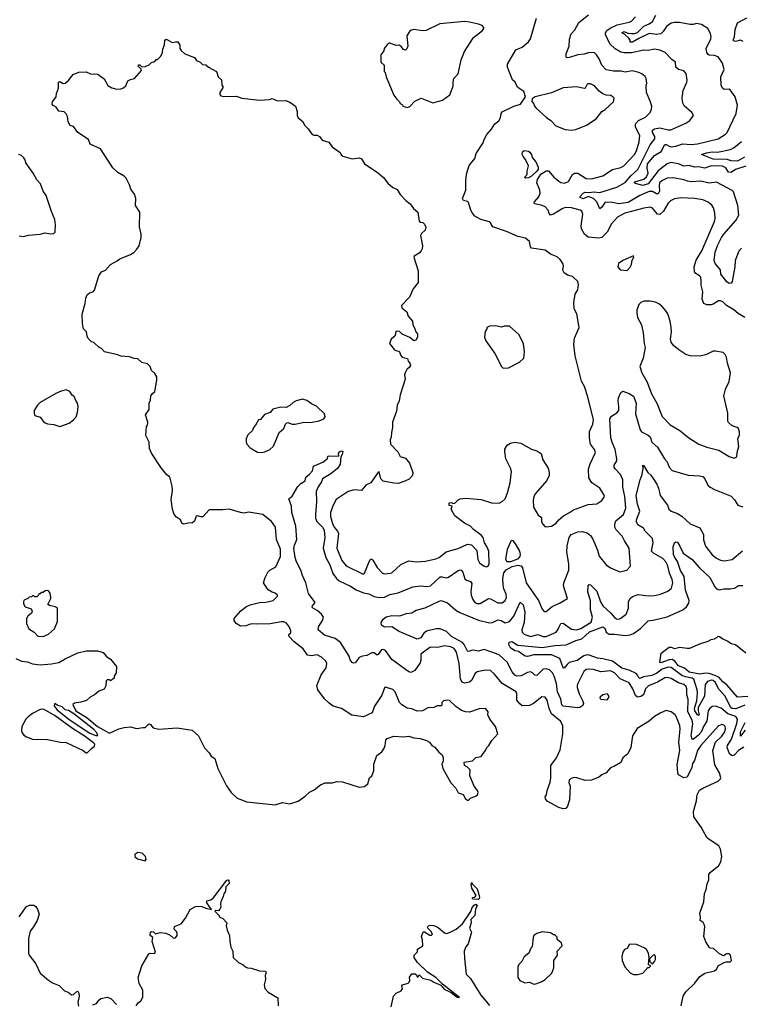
# Model space of a CAD drawing. Extents: x 2087054 to 2277909, y 548907 to 753496.
# Tile 284 of 444: x 2189112 to 2195982, y 666578 to 675959. Entities that reach past the tile are written whole.
import ezdxf

# ---------------------------------------------------------------- set-up
doc = ezdxf.new("R2010")
doc.units = 0

msp = doc.modelspace()

# ---------------------------------------------------------------- linework, layer by layer
at = {"layer": '0CON20XD'}
for points in [[(2193755, 671452.5), (2193782, 671545), (2193794, 671655), (2193785, 671687.5), (2193740.8, 671775), (2193729.2, 671845), (2193731.7, 671868.3), (2193751.2, 671905), (2193785, 671924), (2193825, 671934.2), (2193884, 671924), (2193985, 671867.5), (2194035, 671850), (2194075.7, 671825.7), (2194092, 671765), (2194142.5, 671685), (2194152.5, 671645), (2194152.5, 671615), (2194131.7, 671568.3), (2194022.5, 671445), (2194006.7, 671415), (2193999.3, 671380.7), (2194004.2, 671314.2), (2194047, 671237), (2194078.8, 671215), (2194078.8, 671175), (2194091.2, 671151.2), (2194111.7, 671131.7), (2194125, 671127.5), (2194175, 671133.3), (2194215, 671158.8), (2194244, 671195), (2194287.8, 671232.2), (2194346.6, 671263.4), (2194385, 671287.5), (2194525, 671339.2), (2194605, 671347.5), (2194653.2, 671376.8), (2194680, 671415), (2194674.2, 671435), (2194635, 671494), (2194558, 671545), (2194529.4, 671595), (2194527.8, 671675), (2194543.8, 671726.2), (2194592.9, 671835), (2194582.9, 671865), (2194545.5, 671915), (2194535.4, 671974.6), (2194537.7, 672035), (2194567.8, 672105), (2194574.3, 672145), (2194521.2, 672365), (2194488.8, 672465), (2194461.4, 672515), (2194399.2, 672755), (2194388.2, 672865), (2194394, 672925), (2194437.8, 673025), (2194416.1, 673156.1), (2194391.9, 673205), (2194388.8, 673265), (2194400, 673345), (2194425.9, 673385.9), (2194432, 673435), (2194426.7, 673465), (2194375, 673512.5), (2194326.1, 673526.1), (2194295, 673547.5), (2194283.9, 673573.9), (2194288.8, 673615), (2194283.8, 673635), (2194258, 673675), (2194229.7, 673699.7), (2194165, 673725.8), (2194115, 673762.5), (2193985, 673783.3), (2193976, 673796), (2193964.6, 673844.6), (2193927.4, 673877.4), (2193855, 673893.3), (2193745, 673941.4), (2193615, 673983.8), (2193595, 674022.5), (2193583.9, 674033.9), (2193502.5, 674055), (2193445, 674086.7), (2193421.2, 674115), (2193406.2, 674145), (2193385, 674217.5), (2193375, 674226.2), (2193336.4, 674236.4), (2193328.8, 674255), (2193358.8, 674335), (2193358.8, 674425), (2193366.4, 674486.4), (2193390.5, 674569.5), (2193443.8, 674635), (2193458, 674685), (2193524, 674785), (2193533.2, 674816.8), (2193558.6, 674865), (2193603.1, 674915), (2193634.7, 674965.3), (2193672.5, 674995), (2193688.6, 675025), (2193694.5, 675065), (2193705, 675081.4), (2193815, 675134.2), (2193880, 675155), (2193927, 675223), (2193912.5, 675275), (2193855, 675313.3), (2193840, 675335), (2193830, 675365), (2193803.8, 675385), (2193765, 675482.5), (2193756.4, 675506.4), (2193756.7, 675535), (2193835, 675672.5), (2193895, 675696.7), (2193955, 675747.5), (2193973.6, 675776.4), (2194033, 675973)], [(2196015, 673121.9), (2195950.5, 673160.5), (2195910, 673195), (2195842, 673235), (2195805, 673270.6), (2195785, 673280.5), (2195765, 673279.6), (2195715, 673247.3), (2195695, 673241.2), (2195655, 673241.1), (2195625, 673254.2), (2195610, 673295), (2195614.5, 673365), (2195599.3, 673429.3), (2195598.6, 673465), (2195595, 673506.2), (2195585, 673519.2), (2195549.4, 673539.4), (2195537.4, 673557.4), (2195531.5, 673605), (2195553, 673667), (2195605, 673756), (2195726.2, 674035), (2195731.5, 674065), (2195729.4, 674119.4), (2195718.1, 674165), (2195702.2, 674192.2), (2195665, 674220), (2195615, 674242.2), (2195535, 674254.5), (2195405, 674262.7), (2195345, 674252.5), (2195306.7, 674233.3), (2195285, 674210.8), (2195242.5, 674135), (2195205, 674101.8), (2195184.7, 674104.7), (2195135, 674164.4), (2195115, 674171.5), (2195055, 674163.8), (2194925, 674127.5), (2194872, 674115), (2194801.9, 674078.1), (2194745, 674014.3), (2194705, 673934.4), (2194655, 673884.4), (2194625, 673877.5), (2194525, 673885.5), (2194490, 673915), (2194461.8, 673965), (2194457.9, 673995), (2194474.3, 674105), (2194463, 674133), (2194446.2, 674145), (2194365, 674167.1), (2194305, 674168.9), (2194275, 674156.9), (2194195, 674107.5), (2194165, 674098), (2194152.9, 674112.9), (2194141.9, 674145), (2194115, 674174.4), (2194075, 674192.2), (2194012.5, 674205), (2194008.8, 674215), (2194014, 674225), (2194055, 674271.2), (2194067.1, 674305), (2194062.9, 674335), (2194034.5, 674404.5), (2194041.8, 674435), (2194074.2, 674485.8), (2194125, 674520), (2194147.5, 674517.5), (2194165.4, 674495.4), (2194197.1, 674457.1), (2194245, 674419.6), (2194265, 674406.9), (2194297.3, 674402.7), (2194335, 674415.7), (2194375, 674482.9), (2194395, 674495.6), (2194425, 674496.9), (2194505, 674444.4), (2194555, 674443.5), (2194665, 674470.9), (2194755, 674531.5), (2194835, 674550), (2194863, 674567), (2194965.7, 674674.3), (2194985, 674710.8), (2195010.4, 674795), (2195015.4, 674855), (2194975.4, 674935), (2194974.6, 674965), (2195002.4, 674997.6), (2195069.6, 675030.4), (2195114.2, 675075), (2195126.7, 675105), (2195128.5, 675135), (2195113.9, 675183.9), (2195078.1, 675265), (2195075.8, 675325.8), (2195081.8, 675355), (2195077.4, 675397.4), (2195065, 675418), (2195035, 675442.9), (2195005, 675456.5), (2194941.4, 675471.4), (2194875, 675460.4), (2194838, 675468), (2194765, 675467.8), (2194695, 675481.8), (2194652.5, 675525), (2194630, 675585), (2194603.3, 675625), (2194582.7, 675642.7), (2194535, 675646.9), (2194485, 675630.7), (2194425, 675622.7), (2194345, 675597.1), (2194325, 675596), (2194315, 675603.3), (2194315.5, 675635), (2194342, 675708), (2194345.5, 675774.5), (2194362.2, 675825), (2194397.6, 675862.4), (2194435, 675931.9), (2194525.4, 676004.6)], [(2195358.8, 675505), (2195353.8, 675555), (2195318.8, 675578.8), (2195256.7, 675645), (2195205, 675670), (2195155, 675676.5), (2195095.9, 675665.9), (2195055, 675668.2), (2194937.4, 675642.6), (2194865, 675641.6), (2194835, 675648.3), (2194780.7, 675680.7), (2194729.5, 675729.5), (2194688.8, 675818.8), (2194690, 675835), (2194702.9, 675855), (2194732.8, 675877.2), (2194800.7, 675909.3), (2194915, 675934.6), (2194937.1, 675945), (2194975.4, 675984.6)], [(2196025, 674563.5), (2195925, 674532.5), (2195884.5, 674504.5), (2195858.9, 674505), (2195835, 674546.7), (2195803.5, 674563.5), (2195694.8, 674565.2), (2195635, 674542.8), (2195575, 674558.4), (2195535, 674552.8), (2195485, 674570.7), (2195435, 674564.5), (2195385, 674584.9), (2195311.8, 674598.1), (2195275, 674584.1), (2195190.1, 674519.9), (2195095.4, 674394.6), (2195045, 674380.2), (2194975, 674399.2), (2194966.2, 674405), (2194969.2, 674415), (2195055, 674438.4), (2195079.7, 674460.3), (2195093.9, 674495), (2195084.9, 674544.9), (2195090.1, 674585), (2195154.9, 674665.1), (2195218.3, 674701.7), (2195255, 674770), (2195265, 674770.9), (2195301.1, 674751.1), (2195315, 674746.9), (2195357.4, 674752.6), (2195425, 674777.1), (2195505, 674769.7), (2195565, 674774.7), (2195760, 674825), (2195831.7, 674868.3), (2195846, 674885), (2195934.3, 675065), (2195947.1, 675145), (2195924.2, 675224.2), (2195875, 675291.2), (2195865, 675296.7), (2195817.5, 675295), (2195803.3, 675305), (2195790, 675335), (2195786.2, 675415), (2195820, 675485), (2195804.2, 675545), (2195760, 675605), (2195725, 675616.6), (2195675, 675620.5), (2195665, 675625.8), (2195654.3, 675645), (2195645.7, 675685), (2195691.4, 675775), (2195694.2, 675795), (2195687.8, 675827.8), (2195664.2, 675874.2), (2195603.9, 675913.9), (2195555, 675921.2), (2195525, 675912.5), (2195495, 675912.5), (2195393.4, 675933.4), (2195345, 675932.9), (2195315, 675924.8), (2195270.4, 675895), (2195236.7, 675845), (2195214.4, 675825), (2195175, 675816.4), (2195104, 675826), (2195005, 675779.7), (2194945, 675744.3), (2194925, 675743.3), (2194923.1, 675765), (2194912, 675782), (2194870.2, 675820.2), (2194843.8, 675835), (2194865, 675846.4), (2194901.4, 675831.4), (2194935, 675825.9), (2194965, 675826), (2194995, 675835.3), (2195052.9, 675897.1), (2195105, 675919), (2195135, 675941.3), (2195169.6, 676000.4)], [(2196000.6, 675750.6), (2195975, 675763.8), (2195925, 675750.8), (2195906.4, 675756.4), (2195903.3, 675765), (2195917.1, 675795), (2195923.5, 675865), (2195945, 675928.1), (2196034.7, 675975)], [(2192805, 675122.5), (2192825, 675132.5), (2192875, 675183.3), (2192935, 675212.5), (2193045, 675166.7), (2193137.7, 675192.3), (2193207.7, 675242.3), (2193240, 675325), (2193237.5, 675365), (2193245, 675400), (2193286.4, 675443.6), (2193316.2, 675575), (2193345.8, 675654.2), (2193431.2, 675788.8), (2193516.7, 675855), (2193530, 675875), (2193530, 675885), (2193515, 675902.5), (2193480, 675915), (2193395, 675936.2), (2193345, 675941.2), (2193111.7, 675918.3), (2192983, 675857), (2192945, 675853.3), (2192865, 675866.7), (2192830, 675855), (2192796.7, 675805), (2192806, 675705), (2192798.3, 675681.7), (2192785, 675667.5), (2192765, 675673.3), (2192745, 675702.5), (2192725, 675717.5), (2192695, 675712.5), (2192643, 675733), (2192635, 675737.5), (2192615, 675730), (2192580, 675685), (2192577, 675663), (2192550, 675625), (2192550, 675555), (2192580, 675525), (2192580, 675465), (2192590, 675455), (2192600, 675415), (2192675, 675240), (2192700.7, 675200.7), (2192726.4, 675176.4), (2192735, 675160), (2192756.4, 675146.4), (2192760, 675135), (2192805, 675122.5)], [(2192484.3, 668865.7), (2192513, 668947), (2192558.8, 668985), (2192578.3, 669011.7), (2192590, 669045), (2192596.1, 669093.9), (2192610.5, 669109.5), (2192675, 669133.8), (2192765, 669127.5), (2192815, 669132.5), (2192865, 669117.5), (2192925, 669110), (2192985, 669090), (2193012.5, 669075), (2193035, 669042.5), (2193065, 669027.5), (2193100.5, 668980.5), (2193133.3, 668955), (2193143.3, 668925), (2193142.5, 668895), (2193131.2, 668865), (2193138.8, 668825), (2193215, 668687.5), (2193265, 668636.7), (2193285, 668592.5), (2193335, 668577.5), (2193357.5, 668535), (2193375, 668522.5), (2193385, 668522.5), (2193405, 668542.5), (2193456.4, 668563.6), (2193470, 668575), (2193476.7, 668595), (2193470, 668615), (2193440, 668655), (2193397.5, 668755), (2193401.7, 668811.7), (2193375, 668837.5), (2193345, 668852.5), (2193343.3, 668885), (2193423.6, 668896.4), (2193455, 668930), (2193505, 668940), (2193523.3, 668966.7), (2193547.5, 668995), (2193557.5, 669025), (2193577.5, 669045), (2193607, 669093), (2193662.5, 669155), (2193640, 669225), (2193586.7, 669295), (2193570, 669335), (2193572.5, 669365), (2193546.4, 669396.4), (2193485, 669393.3), (2193395, 669362), (2193355, 669364.2), (2193317.9, 669377.9), (2193264.2, 669414.2), (2193205, 669472.5), (2193185, 669476.7), (2193145, 669470), (2193130, 669455), (2193131.7, 669428.3), (2193125, 669422.5), (2193085, 669422.5), (2193053, 669407), (2192997, 669403), (2192946.4, 669373.6), (2192895, 669370), (2192845, 669392), (2192799.7, 669399.7), (2192750.9, 669430.9), (2192728.6, 669455), (2192685, 669556.7), (2192665, 669576.7), (2192595, 669600), (2192585, 669592.5), (2192557.9, 669522.1), (2192490.3, 669419.7), (2192465.8, 669354.2), (2192385, 669316.2), (2192275, 669334.2), (2192175, 669397.1), (2192095, 669420), (2192056.9, 669446.9), (2192015, 669488.6), (2191950.5, 669575), (2191941.1, 669615), (2191982.4, 669717.6), (2192028.6, 669785), (2192034.2, 669824.2), (2192027.2, 669847.2), (2191985, 669886), (2191945, 669908), (2191885, 669897.5), (2191851.2, 669905), (2191810.8, 669965), (2191725, 670030.8), (2191672.5, 670085), (2191675, 670100), (2191691.7, 670118.3), (2191693.6, 670136.4), (2191681.2, 670171.2), (2191650.5, 670210.5), (2191625, 670222), (2191605, 670222), (2191495, 670201.9), (2191368.3, 670198.3), (2191327, 670203), (2191295, 670197.5), (2191267.5, 670182.5), (2191215, 670180), (2191172.5, 670205), (2191153.3, 670235), (2191152, 670255), (2191215, 670323.8), (2191265.8, 670364.2), (2191305.9, 670384.1), (2191395, 670407.5), (2191455, 670408), (2191525, 670424), (2191567.5, 670465), (2191567.5, 670475), (2191545, 670496.2), (2191515, 670503.3), (2191478.3, 670528.3), (2191433.3, 670595), (2191447.5, 670645), (2191473.3, 670695), (2191494.2, 670715.8), (2191550, 670745), (2191594, 670845), (2191595.6, 670915), (2191558.1, 671005), (2191545.8, 671125), (2191507.6, 671177.6), (2191425, 671246.2), (2191291.7, 671268.3), (2191245, 671258.8), (2191214.2, 671264.2), (2191105, 671296.7), (2191045, 671288.8), (2190915, 671287.5), (2190855, 671223.3), (2190835, 671221.2), (2190805, 671232.5), (2190790.7, 671229.3), (2190775, 671182.5), (2190757.5, 671165), (2190715, 671163.3), (2190675, 671152), (2190655, 671162.5), (2190642.5, 671195), (2190605, 671220), (2190581.2, 671245), (2190566.2, 671295), (2190553.9, 671386.1), (2190566.4, 671473.6), (2190563.8, 671515), (2190545, 671590), (2190537.5, 671605), (2190511.7, 671621.7), (2190457.7, 671687.7), (2190365, 671827.5), (2190347, 671873), (2190343.3, 671935), (2190313, 671997), (2190320, 672085), (2190327, 672093), (2190332.5, 672125), (2190310, 672195), (2190345.7, 672244.3), (2190343.8, 672305), (2190356.7, 672335), (2190360, 672375), (2190372.5, 672395), (2190396.7, 672415), (2190417.5, 672525), (2190417.5, 672555), (2190398.3, 672588.3), (2190367.5, 672615), (2190352.5, 672655), (2190329.3, 672679.3), (2190275, 672693.3), (2190235, 672726.7), (2190200.7, 672730.7), (2190158.3, 672748.3), (2190075, 672753.8), (2190045, 672766.7), (2189920, 672795), (2189890, 672825), (2189865, 672837.5), (2189819.3, 672879.3), (2189793.6, 672893.6), (2189765, 672922.5), (2189753.3, 672945), (2189747.5, 672985), (2189720, 673015), (2189710, 673065), (2189706.4, 673153.6), (2189735.6, 673254.4), (2189742, 673305), (2189755, 673337.5), (2189775, 673356.7), (2189815, 673370), (2189825, 673383.3), (2189865, 673517.5), (2189890, 673555), (2189927.9, 673572.1), (2189975, 673626), (2190039.7, 673660.3), (2190065, 673680.8), (2190165, 673722), (2190197.9, 673742.1), (2190227.9, 673772.1), (2190250, 673805), (2190269.2, 673885), (2190269.2, 673915), (2190253.1, 673985), (2190255.7, 674125.7), (2190215, 674187.5), (2190216, 674255), (2190205.8, 674295.8), (2190171.2, 674345), (2190158, 674385), (2190125, 674447.5), (2190105, 674466.7), (2190045, 674502.5), (2189997, 674547), (2189879.3, 674729.3), (2189783.6, 674773.6), (2189765.9, 674815.9), (2189663.8, 674883.8), (2189625, 674942.5), (2189590.7, 674950.7), (2189573.3, 674985), (2189567.5, 675035), (2189555, 675062.5), (2189535, 675080), (2189485, 675087.5), (2189460, 675125), (2189430.7, 675140.7), (2189420, 675155), (2189423.3, 675175), (2189460, 675225), (2189462.5, 675255), (2189482.5, 675305), (2189480, 675365), (2189495, 675370), (2189525, 675350), (2189545, 675352.5), (2189573, 675377), (2189620, 675435), (2189675, 675457.5), (2189745, 675462.5), (2189785, 675442.5), (2189855, 675441.2), (2189916.4, 675396.4), (2189952.1, 675332.1), (2189988, 675308), (2190035, 675298), (2190075, 675301.2), (2190099.7, 675310.3), (2190120.5, 675329.5), (2190142.5, 675375), (2190165, 675387.5), (2190205, 675397.5), (2190270, 675475), (2190268.3, 675488.3), (2190240, 675515), (2190241.7, 675528.3), (2190255, 675530), (2190275, 675510), (2190307, 675513), (2190345, 675530), (2190365, 675550), (2190398.3, 675561.7), (2190411.7, 675578.3), (2190425, 675580), (2190455, 675610), (2190472.5, 675645), (2190473.6, 675676.4), (2190491.7, 675718.3), (2190493.3, 675765), (2190505, 675772.5), (2190565, 675740), (2190595, 675748.8), (2190618.3, 675748.3), (2190637.5, 675715), (2190637.5, 675685), (2190647.5, 675665), (2190685, 675632.5), (2190775, 675597.5), (2190795, 675570), (2190830, 675555), (2190853, 675533), (2190885, 675527.5), (2190910, 675505), (2190986.4, 675466.4), (2191002.5, 675415), (2191032.5, 675385), (2191037.5, 675335), (2191050, 675315), (2191017.5, 675265), (2191017.5, 675245), (2191025, 675232.5), (2191055, 675226.7), (2191175, 675229.2), (2191225, 675210.8), (2191395, 675192), (2191490.7, 675199.3), (2191515, 675206.7), (2191565, 675186.7), (2191645, 675188.8), (2191682, 675172), (2191737.5, 675135), (2191752.5, 675085), (2191752.5, 675045), (2191762.5, 675025), (2191808.8, 674988.8), (2191823.9, 674953.9), (2191859.3, 674919.3), (2191897.5, 674865), (2191915, 674857.5), (2191945, 674857.5), (2191966.4, 674846.4), (2191991.7, 674811.7), (2192055, 674792.5), (2192085, 674747.5), (2192162.5, 674695), (2192171.7, 674671.7), (2192188.3, 674658.3), (2192277, 674633), (2192345, 674641.2), (2192365, 674633.3), (2192395, 674586.2), (2192516.2, 674505), (2192575, 674454), (2192615, 674400), (2192665, 674361.2), (2192705, 674342), (2192733.6, 674293.6), (2192786.7, 674235), (2192830, 674205), (2192860.5, 674160.5), (2192902.5, 674125), (2192915, 674040), (2192928.3, 674028.3), (2192950, 674025), (2192965, 674010), (2192977, 673983), (2192972.5, 673955), (2192937, 673923), (2192927, 673903), (2192946.9, 673805), (2192943.6, 673776.4), (2192933.6, 673756.4), (2192915.7, 673734.3), (2192867.5, 673705), (2192863.3, 673695), (2192906.1, 673566.1), (2192906.7, 673455), (2192856.4, 673393.6), (2192821.2, 673315), (2192747.5, 673235), (2192750, 673215), (2192796.4, 673176.4), (2192810, 673135), (2192852.5, 673085), (2192853, 673053), (2192871.7, 673021.7), (2192882.5, 672985), (2192900, 672965), (2192900, 672935), (2192883, 672907), (2192865, 672900), (2192825, 672932.5), (2192753, 672963), (2192727, 672987), (2192695, 672990), (2192682.5, 672945), (2192647.5, 672915), (2192633.3, 672875), (2192680, 672815), (2192703, 672803), (2192725, 672800), (2192739.3, 672759.3), (2192752.5, 672745), (2192805, 672730), (2192810, 672705), (2192827, 672687), (2192832.5, 672665), (2192823, 672647), (2192796.7, 672625), (2192781.2, 672595), (2192776.2, 672575), (2192781.2, 672535), (2192734.3, 672385), (2192723.4, 672326.6), (2192705.6, 672285), (2192698, 672228), (2192661.9, 672125), (2192661.9, 672075), (2192650, 672025), (2192648.8, 671981.2), (2192640, 671955), (2192643.3, 671915), (2192710.3, 671840.3), (2192735, 671797.5), (2192785, 671780), (2192823.3, 671735), (2192853.3, 671645), (2192850, 671615), (2192818.3, 671581.7), (2192777.7, 671562.3), (2192715, 671541.2), (2192674.1, 671544.1), (2192571.7, 671561.7), (2192550, 671585), (2192535, 671652.5), (2192525, 671648.8), (2192455, 671545.7), (2192406, 671525), (2192365, 671472), (2192295, 671479.2), (2192237.5, 671465), (2192125, 671386), (2192095, 671333.3), (2192069.4, 671265), (2192070, 671225), (2192090, 671160), (2192105, 671123.1), (2192136.9, 671085), (2192145.6, 671065), (2192130, 670925), (2192177.5, 670805), (2192218.8, 670755), (2192375, 670679.4), (2192385, 670677.5), (2192395, 670686), (2192445, 670808.8), (2192455, 670818.8), (2192465, 670819.2), (2192475, 670810.8), (2192515, 670740), (2192565, 670686.2), (2192585, 670680.8), (2192635, 670684.3), (2192655, 670690), (2192741.1, 670768.9), (2192815, 670804), (2192885, 670792.2), (2192975, 670800.5), (2193075, 670823.8), (2193105, 670835.7), (2193171.1, 670888.9), (2193251.2, 670911.2), (2193285, 670920), (2193375, 670960.6), (2193414.3, 670954.3), (2193462.6, 670902.6), (2193473.6, 670815), (2193490, 670785), (2193535, 670750.8), (2193555, 670747.5), (2193575, 670758.8), (2193582, 670775), (2193577.5, 670895), (2193559.1, 670939.1), (2193536, 670975), (2193525.5, 671025.5), (2193505, 671048.8), (2193430.5, 671100.5), (2193403.3, 671135), (2193345, 671161.2), (2193255, 671233.3), (2193220, 671295), (2193230, 671325), (2193201.7, 671331.7), (2193200, 671355), (2193225, 671360), (2193235, 671350), (2193255, 671352.5), (2193285.9, 671384.1), (2193305, 671393.8), (2193355, 671400.8), (2193506.3, 671386.3), (2193605, 671355.6), (2193675, 671352.5), (2193705, 671367.1), (2193735, 671394.2), (2193755, 671452.5)], [(2195985, 673780.9), (2195958.4, 673755), (2195923.3, 673665), (2195919.3, 673605), (2195894.4, 673465), (2195885, 673448.6), (2195865, 673445.7), (2195845, 673460.8), (2195785.8, 673535), (2195784.3, 673575), (2195734.3, 673635), (2195722.2, 673665), (2195733.9, 673745), (2195758.7, 673815), (2195793.3, 673885), (2195815, 673916.4), (2195930.8, 674045), (2195959.2, 674095), (2195947.6, 674187.6), (2195908.3, 674318.3), (2195895, 674332.5), (2195745, 674409.5), (2195675, 674401.2), (2195595, 674421.8), (2195505, 674412.5), (2195469.5, 674420.5), (2195435, 674434.4), (2195335, 674453.1), (2195275, 674449.4), (2195225, 674424.4), (2195204.2, 674405.8), (2195198.9, 674375), (2195203.6, 674325), (2195190.9, 674299.1), (2195175, 674298.2), (2195135, 674322.1), (2195105, 674321.1), (2195015, 674282.3), (2194905, 674215.9), (2194815, 674205.2), (2194755.8, 674215.8), (2194685, 674219.1), (2194655, 674171.2), (2194635, 674156), (2194605, 674224), (2194575, 674255.5), (2194525, 674272.8), (2194475, 674253.3), (2194448.9, 674265), (2194448.2, 674275), (2194474.9, 674305.1), (2194494.9, 674315.1), (2194535, 674311.1), (2194575, 674318.4), (2194635, 674313.8), (2194795.6, 674364.4), (2194875, 674407.5), (2194928.5, 674471.5), (2194997.8, 674532.2), (2195114.2, 674765.8), (2195157.3, 674825), (2195157.2, 674845), (2195136, 674885), (2195135, 674905.6), (2195155, 674918), (2195205, 674927.6), (2195285, 674908.5), (2195310, 674910), (2195455, 674974), (2195491.2, 674998.8), (2195527.5, 675045), (2195510, 675075), (2195438.8, 675138.8), (2195424, 675165), (2195418, 675215), (2195428.6, 675285), (2195464.3, 675365), (2195467, 675383), (2195455.7, 675445), (2195435, 675472.9), (2195383.8, 675485), (2195358.8, 675505)], [(2194365, 674906), (2194405, 674912.9), (2194506.4, 674953.6), (2194598.8, 675015), (2194653.3, 675085), (2194687.1, 675102.9), (2194766, 675175), (2194772.5, 675212.5), (2194757.5, 675225), (2194740, 675235), (2194695, 675241.2), (2194663, 675253), (2194628.8, 675278.8), (2194585, 675328.8), (2194545, 675348), (2194525, 675348.8), (2194513.8, 675345), (2194494, 675306), (2194485, 675302), (2194415, 675320), (2194285, 675308), (2194175, 675261.2), (2194020, 675225), (2193990, 675205), (2193988.3, 675178.3), (2194007, 675157), (2194012.5, 675135), (2194027.5, 675115), (2194126.1, 675026.1), (2194169.5, 674999.5), (2194215, 674948.8), (2194303.9, 674913.9), (2194365, 674906)], [(2196012.5, 674647.5), (2195945, 674611.8), (2195885, 674615.6), (2195847.3, 674627.3), (2195715, 674630), (2195602.5, 674675), (2195650.4, 674689.6), (2195705, 674698.8), (2195755, 674696.2), (2195879.2, 674720.8), (2195915, 674740.3), (2195985, 674797.4)], [(2189105, 673898.8), (2189147.9, 673892.1), (2189195, 673905.8), (2189306.1, 673913.9), (2189355, 673926.7), (2189405, 673917.5), (2189437, 673923), (2189450, 673935), (2189452.5, 674005), (2189446.7, 674055), (2189415, 674130), (2189363.6, 674283.6), (2189336.4, 674326.4), (2189310, 674395), (2189275, 674432.5), (2189241.2, 674495), (2189170, 674595), (2189163.8, 674625), (2189152.3, 674642.3), (2189127.5, 674665), (2189102.5, 674675)], [(2193929.3, 674449.3), (2193917.5, 674455), (2193943.3, 674485), (2193942.5, 674515), (2193954.2, 674565), (2193927.1, 674627.1), (2193903.8, 674655), (2193896.7, 674675), (2193899.3, 674700.7), (2193915, 674712.5), (2193955, 674706.2), (2193967.3, 674697.3), (2193983.3, 674675), (2193990, 674645), (2194024.2, 674605), (2194049.2, 674555), (2194047.1, 674535), (2194034.5, 674515), (2193985, 674469.4), (2193955, 674451.2), (2193929.3, 674449.3)], [(2194895, 673570), (2194925, 673600), (2194937.5, 673625), (2194943, 673667), (2194960, 673695), (2194955, 673710), (2194852.5, 673665), (2194813.8, 673635), (2194807.5, 673605), (2194830, 673575), (2194895, 673570)], [(2195915, 671782.5), (2195940, 671795), (2195942.5, 671835), (2195956.7, 671893.3), (2195950, 671965), (2195963.3, 672005), (2195963, 672033), (2195953.6, 672063.6), (2195942.5, 672075), (2195895, 672090), (2195860.3, 672120.3), (2195852.5, 672135), (2195855, 672210), (2195816.9, 672375), (2195831.3, 672438.7), (2195867, 672513), (2195878.8, 672595), (2195849.2, 672685), (2195841.2, 672745), (2195828.8, 672768.8), (2195807.7, 672787.7), (2195735, 672801.2), (2195715, 672800), (2195645, 672766), (2195585, 672752), (2195495, 672756), (2195455, 672768), (2195386.7, 672815), (2195336.1, 672856.1), (2195313.8, 672885), (2195306.2, 672915), (2195315.8, 672985), (2195314.2, 673025), (2195304.3, 673085), (2195280.8, 673155), (2195264, 673185), (2195225, 673228), (2195195, 673252), (2195165, 673266), (2195111.7, 673278.3), (2195053.9, 673276.1), (2195026.4, 673263.6), (2195007.5, 673245), (2194988.3, 673191.7), (2194986.7, 673165), (2194995, 673120), (2195031.2, 673051.2), (2195048.8, 672975), (2195056.2, 672875), (2195066.2, 672835), (2195048, 672735), (2195014.5, 672655), (2195034.6, 672595), (2195085.5, 672505), (2195125.6, 672395), (2195178.6, 672305), (2195228.3, 672178.3), (2195305, 672098), (2195395.8, 672045.8), (2195483.3, 671975), (2195577.5, 671915), (2195655, 671886.2), (2195767.7, 671857.7), (2195865, 671797.5), (2195915, 671782.5)], [(2193715, 672640), (2193765, 672642.5), (2193870, 672695), (2193910, 672735), (2193917.5, 672795), (2193907.5, 672875), (2193865, 672960), (2193775, 673040), (2193725, 673040), (2193695, 673030), (2193645, 673042.5), (2193585, 673040), (2193560, 673025), (2193560, 673015), (2193543, 672987), (2193537.5, 672935), (2193548.3, 672898.3), (2193635, 672777.5), (2193700, 672655), (2193715, 672640)], [(2189495, 672083.3), (2189582.5, 672115), (2189623.3, 672145), (2189648.8, 672175), (2189663.3, 672215), (2189667.5, 672275), (2189662.5, 672305), (2189645, 672330), (2189629.3, 672369.3), (2189611.7, 672381.7), (2189587.5, 672415), (2189555, 672433.3), (2189505, 672420), (2189455, 672396.7), (2189307.7, 672312.3), (2189280, 672285), (2189250, 672235), (2189249.3, 672209.3), (2189257, 672187), (2189305, 672172.5), (2189333.6, 672133.6), (2189355, 672117.5), (2189377, 672107), (2189435, 672102.5), (2189495, 672083.3)], [(2193721.8, 670688.2), (2193742.8, 670717.2), (2193801.1, 670748.9), (2193855, 670762.5), (2193885, 670754.4), (2193897.3, 670735), (2193934.1, 670595), (2194050.8, 670425), (2194085, 670341.2), (2194105, 670320), (2194125, 670322), (2194180.7, 670369.3), (2194250.4, 670399.6), (2194326.7, 670445), (2194288.1, 670565), (2194291.9, 670595), (2194340, 670715), (2194338.2, 670775), (2194321.8, 670885), (2194323.6, 670945), (2194343.5, 671025), (2194362.9, 671055), (2194425, 671080), (2194468, 671082), (2194515, 671070.8), (2194545.8, 671045), (2194568.7, 671008.7), (2194612.2, 670905), (2194628.7, 670848.7), (2194695, 670764), (2194735, 670738), (2194825, 670697.5), (2194892.5, 670715), (2194927.7, 670752.3), (2194913.1, 670925), (2194868.2, 670995), (2194848.3, 671038.3), (2194789.6, 671099.6), (2194776.9, 671125), (2194776.7, 671153.3), (2194786.7, 671183.3), (2194860.9, 671245), (2194881.8, 671305), (2194874.1, 671415), (2194855.4, 671505), (2194852.9, 671575), (2194830.6, 671625), (2194781.1, 671681.1), (2194772.9, 671695), (2194771.4, 671715), (2194795.6, 671755), (2194797.5, 671775), (2194780.7, 671865), (2194750.8, 671935), (2194741.1, 671975), (2194730, 672155), (2194745, 672180), (2194796.4, 672213.6), (2194814.2, 672235), (2194816.7, 672275), (2194809.2, 672325), (2194814, 672355), (2194834, 672406), (2194855, 672420), (2194915, 672396.7), (2194955, 672372.5), (2194980, 672305), (2194973.1, 672205), (2195019.7, 672049.7), (2195032.8, 672032.8), (2195095, 672001.1), (2195114.3, 671985), (2195130.4, 671935), (2195184.7, 671884.7), (2195249.1, 671775), (2195275.4, 671745), (2195294.5, 671695), (2195325, 671664.2), (2195475, 671618.1), (2195585, 671612.5), (2195615, 671605.8), (2195634.4, 671584.4), (2195664, 671525), (2195685, 671504), (2195725, 671482.5), (2195885, 671420.8), (2195918, 671385), (2195950, 671335), (2195995, 671318.8)], [(2191413.9, 671836.1), (2191445, 671841.2), (2191492.5, 671865), (2191526.7, 671895), (2191583, 672027), (2191626.1, 672063.9), (2191643.3, 672105), (2191655, 672117.5), (2191665, 672122.5), (2191705, 672106.7), (2191735, 672106.7), (2191805, 672122), (2191895, 672125.7), (2191964.2, 672135.8), (2192006.2, 672155), (2192018.8, 672175), (2192015, 672202.5), (2191936.6, 672276.6), (2191889.1, 672299.1), (2191845, 672330), (2191805, 672343.3), (2191745, 672327.5), (2191715, 672312.5), (2191685, 672282.5), (2191647, 672263), (2191597, 672267), (2191521.7, 672248.3), (2191495, 672217.5), (2191443.6, 672196.4), (2191405, 672150), (2191383.6, 672146.4), (2191357.5, 672095), (2191337.5, 672075), (2191327.5, 672045), (2191282.5, 672005), (2191266.7, 671965), (2191266.4, 671936.4), (2191273.8, 671915), (2191305, 671880), (2191375, 671840), (2191413.9, 671836.1)], [(2195410, 666565), (2195428, 666655), (2195455, 666696.7), (2195539.7, 666780.3), (2195585, 666840), (2195635, 666873.8), (2195725, 666896.7), (2195745, 666912.5), (2195765, 666947.5), (2195820, 666975), (2195838.3, 666981.7), (2195877, 666983), (2195890, 666995), (2195880, 667045), (2195865, 667060), (2195845, 667060), (2195833, 667057), (2195815, 667040), (2195805, 667042.5), (2195775, 667060), (2195718.3, 667108.3), (2195685, 667113.8), (2195675, 667122.5), (2195643, 667173), (2195624.1, 667224.1), (2195636, 667315), (2195632.3, 667332.3), (2195617.5, 667357.5), (2195590, 667375), (2195592.5, 667405), (2195586.2, 667445), (2195626, 667555), (2195630, 667635), (2195647, 667673), (2195655.7, 667725), (2195672.5, 667765), (2195672, 667815), (2195685.8, 667835), (2195767.9, 667902.1), (2195786.7, 667935), (2195796, 667985), (2195783.8, 668055), (2195767.3, 668087.3), (2195675, 668146.9), (2195655, 668166.5), (2195600.5, 668265), (2195529.2, 668365), (2195525.8, 668415), (2195554.1, 668515.9), (2195560, 668575), (2195582.3, 668617.7), (2195615, 668638.8), (2195762.5, 668705), (2195783.3, 668725), (2195786.1, 668736.1), (2195774.2, 668785), (2195730.3, 668860.3), (2195710, 668995), (2195735, 669074.2), (2195795, 669132.9), (2195823.6, 669175), (2195832.7, 669205), (2195827.8, 669225), (2195815, 669236.4), (2195795, 669242.5), (2195765, 669231.8), (2195596.9, 669043.1), (2195565.4, 668995), (2195535, 668902.5), (2195517.7, 668872.3), (2195509.2, 668835), (2195465, 668743.3), (2195435, 668736.7), (2195385, 668763.3), (2195376.2, 668785), (2195372.7, 668862.7), (2195395.4, 668995), (2195386.9, 669075), (2195399.4, 669200.6), (2195395.6, 669234.4), (2195365, 669313.3), (2195350.8, 669335), (2195313.3, 669365), (2195265, 669376), (2195214.2, 669355.8), (2195155, 669318.8), (2195104.1, 669275.9), (2194991.2, 669205), (2194946, 669135), (2194928.8, 669025), (2194900, 668965), (2194853.6, 668926.4), (2194835, 668883.3), (2194775, 668846.7), (2194735, 668830), (2194695, 668784), (2194654.5, 668765.5), (2194625, 668741.2), (2194557, 668713), (2194495, 668710), (2194415, 668736), (2194385, 668738), (2194355, 668726), (2194343.8, 668715), (2194340.5, 668690.5), (2194351.2, 668655), (2194346.7, 668525), (2194326.2, 668465), (2194312.5, 668445), (2194285, 668440), (2194245, 668452.5), (2194135, 668513.8), (2194116.7, 668535), (2194113.8, 668555), (2194126.7, 668575), (2194132, 668615), (2194162.9, 668695), (2194168.1, 668735), (2194167.3, 668852.7), (2194222.1, 668927.9), (2194256, 669004), (2194284, 669155), (2194282, 669235), (2194261.4, 669275), (2194175.3, 669345.3), (2194151.8, 669395), (2194135, 669476.7), (2194115, 669504.2), (2194082.8, 669507.2), (2194004.7, 669445.3), (2193965, 669424.4), (2193895, 669422.5), (2193872.3, 669442.3), (2193844.4, 669475), (2193845.6, 669535), (2193837.1, 669555), (2193704.3, 669634.3), (2193633.1, 669725), (2193595, 669756.9), (2193545, 669760.9), (2193466.2, 669745), (2193445, 669725.7), (2193415, 669667.5), (2193395, 669647.1), (2193345, 669639.2), (2193325, 669647.5), (2193309.5, 669675), (2193296.4, 669825), (2193271.5, 669931.5), (2193247.4, 669967.4), (2193214.7, 669984.7), (2193155, 669994.6), (2193091.4, 669978.6), (2193035, 669981.8), (2193015, 669976.2), (2192929.2, 669915), (2192931.4, 669855), (2192925, 669832.5), (2192875, 669758.8), (2192835, 669740), (2192815, 669745.7), (2192785, 669769.2), (2192653.3, 669863.3), (2192595, 669948.8), (2192575, 669959.2), (2192555, 669955.8), (2192525, 669910), (2192515, 669904), (2192485.4, 669925.4), (2192465, 669928.2), (2192415, 669900), (2192375, 669895.7), (2192345, 669882.5), (2192305, 669832.5), (2192288.8, 669828.8), (2192276, 669836), (2192258.8, 669858.8), (2192247.5, 669895), (2192167.1, 670025), (2192115, 670061.8), (2192015, 670095.6), (2191954.6, 670144.6), (2191956.7, 670175), (2191995.7, 670235), (2192002.9, 670265), (2191984.4, 670295), (2191945, 670331.1), (2191900, 670355), (2191896.2, 670365), (2191900.8, 670375), (2191926, 670405), (2191861.1, 670491.1), (2191836.8, 670595), (2191802.5, 670665), (2191788.9, 670715), (2191745.4, 670795), (2191733.2, 670835), (2191721.7, 670921.7), (2191727, 670953), (2191750.4, 671005), (2191741.8, 671135), (2191703.3, 671265), (2191698.8, 671325), (2191673.3, 671395), (2191705, 671420), (2191758.9, 671511.1), (2191789.4, 671540.6), (2191830, 671565), (2191835, 671600), (2191871.7, 671628.3), (2191898.3, 671661.7), (2191907.5, 671705), (2191997.3, 671742.7), (2192040, 671775), (2192050, 671805), (2192145, 671800), (2192150, 671805), (2192146.7, 671825), (2192155, 671842.5), (2192175, 671852.5), (2192186.7, 671845), (2192182.5, 671815), (2192170, 671795), (2192163.3, 671725), (2192140, 671685), (2192075, 671632.5), (2191994.3, 671585.7), (2191984.2, 671555), (2191951.7, 671508.3), (2191932.9, 671465), (2191937.4, 671367.4), (2191926.4, 671245), (2191929.2, 671209.2), (2191939.5, 671179.5), (2191993.1, 671125), (2192011.1, 671095), (2192015.3, 671025), (2192000, 670925), (2192024.8, 670835), (2192065.1, 670765.1), (2192092.3, 670682.3), (2192126.3, 670636.3), (2192153.4, 670613.4), (2192261.3, 670561.3), (2192315, 670527.1), (2192385, 670498.5), (2192435, 670490), (2192485, 670462), (2192535, 670452.7), (2192585, 670457.8), (2192635, 670481.9), (2192715, 670497.8), (2192855, 670556.7), (2192924.2, 670564.2), (2192995, 670560.2), (2193024.2, 670565), (2193115, 670649.5), (2193135, 670651.8), (2193175, 670642.5), (2193195, 670646.5), (2193285, 670710), (2193305, 670717.5), (2193315, 670714), (2193330, 670695), (2193350.7, 670630.7), (2193365, 670618.5), (2193404, 670605), (2193416.2, 670586.2), (2193408.2, 670515), (2193411.2, 670475), (2193425, 670434), (2193445, 670407.1), (2193465, 670396.9), (2193495, 670397.8), (2193575, 670445.5), (2193595, 670440.9), (2193665, 670403.4), (2193705, 670401.6), (2193734.6, 670425), (2193747.7, 670455), (2193742.8, 670485), (2193719.4, 670535), (2193713.1, 670573.1), (2193711.7, 670635), (2193721.8, 670688.2)], [(2196005, 669026.7), (2195955, 668994.7), (2195915, 668952.3), (2195895, 668946.5), (2195870.5, 668965), (2195846.7, 669025), (2195851.3, 669045), (2195889.5, 669105), (2195940.4, 669255), (2195945.6, 669295.6), (2195931, 669321), (2195855, 669346.1), (2195789.1, 669399.1), (2195735, 669418.5), (2195704.1, 669415.9), (2195682.3, 669397.7), (2195667.3, 669375), (2195652.5, 669275), (2195625, 669231.5), (2195598.7, 669171.3), (2195575, 669141.3), (2195525, 669101.8), (2195513.2, 669103.2), (2195504.8, 669134.8), (2195520.7, 669250.7), (2195515, 669286.5), (2195473.3, 669365), (2195475.9, 669485), (2195464.6, 669525), (2195463.8, 669583.8), (2195456.7, 669605), (2195435, 669624.4), (2195385, 669639.6), (2195315, 669683.2), (2195275, 669692.1), (2195255, 669688.2), (2195182.6, 669647.4), (2195098.1, 669611.9), (2195071.2, 669585), (2195050.5, 669525), (2195025, 669510.4), (2194995, 669503.1), (2194975, 669520), (2194950, 669585), (2194915, 669641.9), (2194829.1, 669679.1), (2194774.5, 669735), (2194735, 669753.8), (2194645, 669746.2), (2194575, 669769.2), (2194525, 669772.2), (2194505, 669767.1), (2194482.4, 669747.6), (2194426, 669636), (2194418.2, 669615), (2194419.6, 669595), (2194437.7, 669535), (2194473.6, 669465), (2194478.4, 669445), (2194472.8, 669425), (2194445, 669405.9), (2194425, 669401.9), (2194285, 669418.9), (2194271.9, 669431.9), (2194262.2, 669485), (2194230.4, 669555), (2194221.1, 669635), (2194201.2, 669705), (2194185, 669736.7), (2194155, 669765.5), (2194125, 669774.5), (2194095, 669770), (2194035, 669711.5), (2194015.4, 669715.4), (2193995, 669737.5), (2193975, 669746.1), (2193945, 669738.4), (2193885, 669706.5), (2193845, 669704.6), (2193825.3, 669715.3), (2193799.4, 669745), (2193752.5, 669837.5), (2193676.7, 669906.7), (2193535, 669960), (2193475, 669942.3), (2193445, 669948.7), (2193418.1, 669951.9), (2193385, 669939.4), (2193375, 669941.9), (2193343.5, 670005), (2193326.3, 670026.3), (2193223.2, 670083.2), (2193175, 670128.4), (2193115, 670154.8), (2193075.9, 670155.9), (2192985, 670132.7), (2192957.8, 670115), (2192931.8, 670068.2), (2192895, 670057.8), (2192725, 670129.5), (2192655, 670173.9), (2192585, 670171.8), (2192555, 670191.5), (2192553.3, 670215), (2192571.9, 670248.1), (2192600.3, 670269.7), (2192655, 670283.1), (2192729.8, 670280.2), (2192795, 670302.5), (2192845, 670308), (2192885, 670332), (2192973.4, 670356.6), (2193105, 670418.6), (2193125, 670426), (2193184.2, 670404.2), (2193264.5, 670334.5), (2193301.8, 670311.8), (2193478.2, 670238.2), (2193585, 670212.2), (2193613.9, 670216.1), (2193665, 670242.5), (2193695, 670234.4), (2193735, 670212.3), (2193775, 670225.4), (2193815.5, 670275), (2193875, 670410), (2193905, 670383.3), (2193922.3, 670315), (2193914.6, 670215.4), (2193892.5, 670145), (2193895.6, 670125), (2193915, 670104.7), (2193975, 670083.5), (2194045, 670100), (2194095, 670083.5), (2194125, 670083.8), (2194217.8, 670125), (2194235.4, 670145), (2194246.2, 670175), (2194263, 670207), (2194285, 670210), (2194363.6, 670153.6), (2194415, 670144.6), (2194452.4, 670157.6), (2194551.6, 670218.4), (2194566.3, 670265), (2194546, 670335), (2194545.2, 670425.2), (2194521.3, 670505), (2194522.5, 670565), (2194532.5, 670577.5), (2194545.5, 670575.5), (2194607.8, 670515), (2194641.9, 670411.9), (2194664.1, 670375), (2194738.5, 670305), (2194775, 670261.9), (2194795, 670249.4), (2194815, 670248.1), (2194835, 670255.6), (2194884.4, 670295), (2194907, 670353), (2194906.4, 670415), (2194922.2, 670445), (2194945, 670464.5), (2194998.3, 670481.7), (2195095, 670470), (2195155, 670471.9), (2195213.2, 670486.8), (2195283.3, 670515), (2195315.7, 670544.3), (2195331.1, 670595), (2195325, 670623.8), (2195297.5, 670685), (2195281.9, 670755), (2195261.9, 670795), (2195235, 670824.2), (2195144.3, 670875), (2195125.6, 670895), (2195142.9, 670975), (2195134.7, 671014.7), (2195067.5, 671085), (2195052, 671115), (2194997.6, 671147.6), (2194982.9, 671175), (2194983.1, 671195), (2195014.4, 671275), (2194991.9, 671341.9), (2194979.5, 671425), (2195017.8, 671575), (2195038.8, 671625), (2195047.5, 671685), (2195043.3, 671715), (2195055, 671707.5), (2195091.2, 671645), (2195120.3, 671620.3), (2195142.5, 671587.5), (2195177.1, 671535), (2195194.2, 671495), (2195208, 671425), (2195278, 671335), (2195292, 671295), (2195315.5, 671275.5), (2195373.9, 671253.9), (2195415, 671228.5), (2195496, 671155), (2195586.7, 671116.7), (2195621.5, 671055), (2195623, 671003), (2195642.4, 670942.4), (2195705, 670860.8), (2195745, 670828), (2195785, 670810.8), (2195823.2, 670803.2), (2195895, 670815.8), (2195992.1, 670897.9)], [(2193752.2, 670792.2), (2193740.4, 670815), (2193755, 670913.3), (2193795, 670998.8), (2193805, 670996.7), (2193835.8, 670955), (2193868.5, 670895), (2193877.1, 670865), (2193872.7, 670845), (2193849.9, 670820.1), (2193785, 670792.5), (2193752.2, 670792.2)], [(2196015, 669429.2), (2195928.3, 669391.7), (2195894.1, 669395), (2195883.2, 669405), (2195825, 669516.4), (2195764.7, 669585), (2195735.7, 669645), (2195715, 669662.7), (2195695, 669667.3), (2195658.5, 669655), (2195637.1, 669625), (2195631.5, 669515), (2195572.2, 669405), (2195570.4, 669375), (2195580, 669335), (2195575, 669329.2), (2195565, 669334.7), (2195540.8, 669375), (2195537.7, 669395), (2195542.7, 669417.3), (2195559.6, 669470.4), (2195566.3, 669545), (2195561.8, 669575), (2195528.6, 669675), (2195515, 669686.8), (2195449.1, 669699.1), (2195415, 669711.8), (2195315, 669786.3), (2195285, 669788.9), (2195228.3, 669771.7), (2195176.4, 669733.6), (2195130, 669710), (2195051, 669699), (2195015, 669682.5), (2195005, 669689.5), (2194994.7, 669715), (2194980.5, 669730.5), (2194915, 669760.2), (2194845, 669781.2), (2194755, 669847.1), (2194665, 669870.6), (2194613.8, 669875), (2194534.8, 669904.8), (2194515, 669906.5), (2194482.5, 669897.5), (2194418.8, 669855), (2194344, 669836), (2194323.7, 669816.3), (2194295, 669779.2), (2194285, 669783.8), (2194253.1, 669873.1), (2194175, 669906.9), (2194005, 669907.5), (2193945, 669890.9), (2193925, 669893.6), (2193859.1, 669939.1), (2193825, 669945.6), (2193784.7, 669974.7), (2193768.6, 670005), (2193772.2, 670027.8), (2193796.7, 670035), (2193855, 670001.2), (2194085, 669978.1), (2194206.8, 669996.8), (2194315, 670003.5), (2194405.8, 670045), (2194465, 670059.2), (2194535, 670126.3), (2194664.5, 670175.5), (2194682.8, 670162.8), (2194694, 670124), (2194725, 670104.8), (2194775, 670105.8), (2194877.6, 670092.4), (2194922.5, 670097.5), (2194955, 670109.4), (2195022.6, 670157.4), (2195095, 670230.8), (2195155, 670240), (2195275, 670270.9), (2195425, 670337.5), (2195458.9, 670365), (2195481, 670399), (2195484.7, 670425), (2195450.6, 670525), (2195437.9, 670655), (2195402.5, 670712.5), (2195375.6, 670795.6), (2195348.1, 670835), (2195335.4, 670865), (2195334.4, 670935.6), (2195346, 670975), (2195360, 670985), (2195375, 670980), (2195396.1, 670943.9), (2195427.1, 670875), (2195513.8, 670815), (2195584.2, 670735), (2195683.1, 670645), (2195728.6, 670555), (2195746.6, 670536.6), (2195775, 670527.1), (2195815, 670536.9), (2195874.3, 670535.7), (2195915.8, 670544.2), (2195955, 670568), (2195997.3, 670567.3)], [(2189335, 670083.3), (2189385.8, 670104.2), (2189443.3, 670155), (2189472.5, 670225), (2189472.5, 670345), (2189467.5, 670355), (2189450, 670365), (2189396.1, 670376.1), (2189378.3, 670388.3), (2189407.5, 670445), (2189407.5, 670455), (2189402.5, 670495), (2189386.4, 670516.4), (2189375, 670520), (2189353, 670517), (2189335, 670500), (2189315, 670500), (2189305, 670490), (2189295, 670490), (2189290, 670475), (2189275, 670460), (2189255, 670460), (2189245, 670470), (2189235, 670470), (2189225, 670460), (2189203, 670457), (2189190, 670445), (2189155, 670430), (2189147.5, 670415), (2189147.5, 670395), (2189162.5, 670365), (2189220, 670345), (2189230, 670325), (2189222.5, 670305), (2189187.5, 670275), (2189177, 670253), (2189177.5, 670205), (2189197.5, 670155), (2189250, 670125), (2189284.1, 670084.1), (2189335, 670083.3)], [(2196045, 669510.2), (2195945, 669505.5), (2195843.1, 669623.1), (2195805, 669651.6), (2195771.1, 669691.1), (2195738.1, 669708.1), (2195675, 669729.3), (2195638.2, 669731.8), (2195587, 669723), (2195485, 669743.5), (2195439.6, 669779.6), (2195385, 669803.5), (2195347.4, 669847.4), (2195325, 669862.1), (2195295, 669861.2), (2195215, 669832.5), (2195207.5, 669835), (2195217.8, 669925), (2195295, 669980.4), (2195315, 669980.5), (2195345, 669969.2), (2195395, 669981.5), (2195465, 669970), (2195492.3, 669972.3), (2195586.1, 670013.9), (2195665, 670038), (2195695, 670054.3), (2195725, 670058.8), (2195747.7, 670072.3), (2195760, 670085), (2195775, 670083.3), (2195805, 670058.8), (2195855, 670038.8), (2195885, 670016.2), (2195925, 670006.7), (2196025, 669925.6)], [(2189075, 669874), (2189127.6, 669847.6), (2189185, 669839.4), (2189235, 669821.4), (2189305, 669813.8), (2189415, 669821.4), (2189485, 669834.3), (2189545, 669870.8), (2189664.6, 669925.4), (2189744.5, 669945.5), (2189853.6, 669946.4), (2189905, 669928.8), (2189933.3, 669895), (2189975.9, 669865.9), (2190032.5, 669795), (2190028.8, 669735), (2190010, 669705), (2190010, 669685), (2189975, 669660), (2189965, 669670), (2189945, 669670), (2189935, 669660), (2189931.7, 669611.7), (2189915, 669580), (2189865, 669560), (2189825, 669527.5), (2189782.5, 669505), (2189748.3, 669471.7), (2189694, 669456), (2189633, 669447), (2189616.2, 669435), (2189645.7, 669375), (2189755, 669306.7), (2189853.8, 669223.8), (2189965, 669160), (2190055, 669203.8), (2190105, 669216.7), (2190165, 669222), (2190225, 669207.1), (2190286, 669214), (2190305, 669216.7), (2190333.3, 669245), (2190345, 669248.8), (2190357.5, 669245), (2190382.6, 669212.6), (2190435, 669198.6), (2190612.1, 669212.1), (2190755, 669188.8), (2190814, 669135), (2190870.9, 669020.9), (2190916.7, 668975), (2190935, 668942.5), (2190970.5, 668920.5), (2190996.7, 668825), (2191079.5, 668659.5), (2191125.8, 668595.8), (2191181.7, 668541.7), (2191275, 668508.6), (2191545, 668480), (2191615, 668500.5), (2191685, 668488), (2191762.5, 668515), (2191829.1, 668560.9), (2191871.2, 668598.8), (2191915, 668620.8), (2191975, 668670), (2192021.3, 668688.7), (2192085, 668687.5), (2192135, 668700), (2192185, 668697.5), (2192345, 668646.2), (2192395, 668652.5), (2192425, 668680), (2192442.5, 668735), (2192464.1, 668755.9), (2192475, 668777.5), (2192484, 668805), (2192484.3, 668865.7)], [(2194705, 669478.8), (2194723.8, 669505), (2194715, 669527.5), (2194705, 669536.2), (2194665, 669527.5), (2194636.7, 669505), (2194634.1, 669494.1), (2194645, 669486.7), (2194705, 669478.8)], [(2189855, 669140), (2189845.5, 669165), (2189817.8, 669197.8), (2189626.6, 669346.6), (2189577.7, 669377.7), (2189545, 669384.4), (2189515, 669413.6), (2189466.8, 669426.8), (2189445, 669442.5), (2189441.7, 669438.3), (2189438.8, 669425), (2189443.8, 669415), (2189468.6, 669385), (2189581.9, 669291.9), (2189780.3, 669160.3), (2189835, 669140), (2189855, 669140)], [(2189745, 668972.5), (2189755, 668973.3), (2189795, 669016.7), (2189825, 669037.5), (2189825.8, 669055), (2189815, 669070.8), (2189726, 669136), (2189614.4, 669205), (2189447.8, 669327.8), (2189345, 669387.8), (2189325, 669391.4), (2189305, 669386), (2189235, 669350), (2189192.1, 669317.9), (2189171.2, 669295), (2189130.8, 669225), (2189130, 669185), (2189136, 669165), (2189151.3, 669141.3), (2189175, 669125.8), (2189235, 669104.2), (2189375, 669101.2), (2189500, 669075), (2189555, 669071.2), (2189715.9, 668995.9), (2189745, 668972.5)], [(2196019.1, 669190.9), (2195975, 669131.2), (2195975.5, 669175.5), (2196018.4, 669261.6)], [(2190305, 667945.8), (2190315, 667960), (2190310, 667985), (2190276.9, 668016.9), (2190235, 668025.5), (2190207.1, 668005), (2190208, 667985), (2190233.8, 667963.8), (2190305, 667945.8)], [(2190220, 666565), (2190238.3, 666591.7), (2190265, 666612), (2190284.2, 666645), (2190282.7, 666712.7), (2190247.5, 666775), (2190240, 666835), (2190274.1, 666945.9), (2190341.7, 667058.3), (2190355, 667066), (2190395, 667060.8), (2190404, 667075), (2190372.5, 667175), (2190380, 667215), (2190355, 667232.5), (2190356.7, 667265), (2190365, 667271.2), (2190385, 667269.2), (2190405, 667250), (2190448.8, 667261.2), (2190502.5, 667255), (2190545.5, 667235.5), (2190575, 667208.8), (2190595, 667210), (2190612, 667235), (2190611.7, 667251.7), (2190605, 667272.5), (2190583.3, 667295), (2190585, 667320), (2190647.5, 667345), (2190690.7, 667399.3), (2190735, 667480), (2190785, 667510), (2190805, 667513.8), (2190845, 667510), (2190883.8, 667493.8), (2190938.3, 667481.7), (2190893.8, 667545), (2190892.5, 667565), (2190932.5, 667575), (2190955, 667590), (2191085, 667760), (2191095, 667762.5), (2191102.5, 667755), (2191105, 667730), (2191073.9, 667696.1), (2191072, 667655), (2191055, 667630), (2191050, 667605), (2191026, 667555), (2191022.5, 667535), (2191027.5, 667505), (2191017, 667483), (2191005, 667470), (2190978.3, 667471.7), (2190970, 667465), (2191005, 667430), (2191017, 667407), (2191046.1, 667396.1), (2191082.5, 667355), (2191077.5, 667325), (2191087.5, 667285), (2191110, 667235), (2191112.5, 667175), (2191123, 667123), (2191140, 667085), (2191142.5, 667025), (2191195, 666977.5), (2191240, 666955), (2191260, 666935), (2191280, 666925), (2191315, 666921.2), (2191395, 666896.7), (2191453, 666893), (2191457.5, 666875), (2191447.5, 666855), (2191452.5, 666815), (2191440, 666765), (2191445, 666730), (2191477.5, 666695), (2191570, 666640), (2191572.5, 666565)], [(2193475, 667577.5), (2193425, 667580), (2193422.5, 667585), (2193423.6, 667596.4), (2193445, 667600), (2193457.5, 667615), (2193417.5, 667685), (2193410, 667725), (2193415, 667740), (2193420, 667725), (2193467, 667677), (2193486.1, 667616.1), (2193490, 667595), (2193485, 667582.5), (2193475, 667577.5)], [(2192647.5, 666555), (2192672, 666655), (2192695, 666683.8), (2192745, 666706.7), (2192756.2, 666725), (2192750, 666755), (2192757.5, 666765), (2192809.5, 666780.5), (2192820.5, 666789.5), (2192825.8, 666804.2), (2192824.2, 666835.8), (2192845, 666867.5), (2192877, 666867), (2192888.3, 666858.3), (2192895, 666840), (2192905, 666840), (2192915, 666857.5), (2192946.4, 666826.4), (2193025, 666807.8), (2193055, 666787.5), (2193119.5, 666759.5), (2193153.2, 666723.2), (2193219.7, 666689.7), (2193277.5, 666645), (2193297.5, 666642.5), (2193138.5, 666768.5), (2193073.3, 666835), (2192994.7, 666884.7), (2192899.2, 666975), (2192867.5, 667025), (2192867.5, 667045), (2192898.3, 667078.3), (2192900, 667105), (2192950, 667135), (2192947, 667193), (2192937.5, 667225), (2192951.7, 667268.3), (2192965, 667267.5), (2193015, 667237.5), (2193032.5, 667237.5), (2193043.3, 667245), (2193027.1, 667275), (2192996.7, 667305), (2192993.8, 667315), (2193002.5, 667325), (2193018.3, 667331.7), (2193055, 667328.9), (2193095, 667310), (2193155, 667260), (2193176.2, 667253.8), (2193205, 667262.5), (2193266.1, 667293.9), (2193325.9, 667344.1), (2193406.1, 667463.9), (2193419.3, 667500.7), (2193437, 667523), (2193455, 667532.5), (2193466.7, 667515), (2193450.7, 667489.3), (2193443.8, 667425), (2193407.5, 667385), (2193410, 667355), (2193393.3, 667305), (2193412.5, 667265), (2193381.2, 667155), (2193360, 667125), (2193343.3, 667085), (2193346.7, 667015), (2193363.8, 666865), (2193405, 666822.5), (2193501.2, 666665), (2193541.4, 666621.4), (2193585, 666566)], [(2189108.1, 667411.9), (2189175, 667510), (2189205, 667524.2), (2189245, 667522.5), (2189265, 667510), (2189282.5, 667485), (2189295.5, 667435.5), (2189278.1, 667375), (2189242.5, 667315), (2189212.7, 667275), (2189193.9, 667205), (2189196.7, 667065), (2189202.9, 667045), (2189264.6, 666964.6), (2189305, 666876), (2189385, 666807.1), (2189425, 666782.9), (2189487, 666757), (2189537, 666707), (2189573.6, 666693.6), (2189605, 666667.5), (2189625, 666671.2), (2189655, 666700), (2189665, 666702.5), (2189673.8, 666685), (2189677.5, 666655), (2189665.7, 666595.7), (2189670.7, 666560.7)], [(2194005, 666770), (2194025, 666773.3), (2194075, 666791.2), (2194114, 666816), (2194177.5, 666875), (2194196.7, 666925), (2194197.5, 666995), (2194232.5, 667045), (2194227.5, 667085), (2194277.5, 667135), (2194270, 667165), (2194250, 667175), (2194230, 667195), (2194228.3, 667218.3), (2194205, 667240), (2194195, 667240), (2194165, 667260), (2194085, 667270), (2194035, 667252.5), (2194007.5, 667235), (2194000, 667215), (2193990, 667125), (2193978.3, 667111.7), (2193960, 667065), (2193915, 667030), (2193892.5, 666985), (2193863.6, 666956.4), (2193853.3, 666935), (2193853.3, 666835), (2193872.5, 666805), (2193921.7, 666781.7), (2193965, 666787.5), (2194005, 666770)], [(2194995, 666863.3), (2195045, 666873.3), (2195091.7, 666928.3), (2195105, 666930), (2195118.3, 666941.7), (2195118.3, 666948.3), (2195105, 666950), (2195098.3, 666958.3), (2195103.3, 667025), (2195098, 667065), (2195080.2, 667100.2), (2195056.9, 667116.9), (2194985, 667147.1), (2194925, 667151.2), (2194913.3, 667145), (2194895, 667110), (2194870.5, 667099.5), (2194854.4, 667075.6), (2194844.2, 667035), (2194848.8, 666995), (2194873.8, 666935), (2194925, 666877.5), (2194955, 666863.3), (2194995, 666863.3)], [(2195135, 666960), (2195156.7, 666985), (2195163.8, 667005), (2195166.4, 667036.4), (2195155, 667050), (2195142.5, 667045), (2195108.3, 667011.7), (2195110, 666985), (2195135, 666960)], [(2189806.4, 666573.6), (2189843, 666587), (2189863.6, 666616.4), (2189885, 666632.5), (2189945, 666647.5), (2189980, 666635), (2190032.5, 666575)]]:
    msp.add_lwpolyline(points, dxfattribs=at)

doc.saveas('drawing.dxf')
